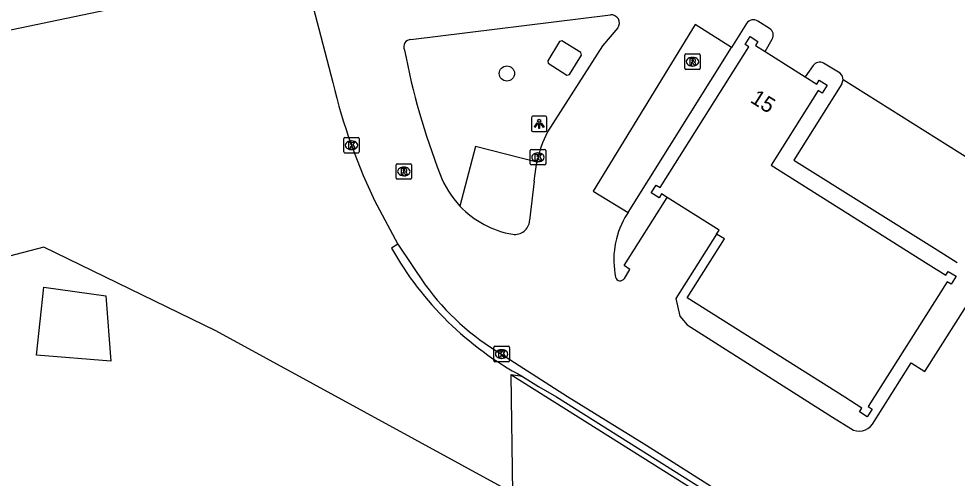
# Model space of a CAD drawing. Extents: x 162157 to 163165, y 378998 to 380775.
# Drawn here: x 162568.2 to 162628.7, y 380711.7 to 380741.3 of the extents above; entities that cross this region are included whole.
import ezdxf

# ---------------------------------------------------------------- set-up
doc = ezdxf.new("R2010")
doc.units = 0
for name, color, linetype in [('IMGEO_Boom', 7, 'Continuous'), ('IMGEO_Gemengd_bos', 7, 'Continuous'), ('IMGEO_Kolk', 7, 'Continuous'), ('IMGEO_Lage_trafo', 7, 'Continuous'), ('IMGEO_Lichtpunt', 7, 'Continuous'), ('IMGEO_Pand', 7, 'Continuous'), ('IMGEO_Pand_nummerreeks', 7, 'Continuous'), ('IMGEO_Rijbaan_lokaal_open', 7, 'Continuous'), ('IMGEO_Rioolput', 7, 'Continuous'), ('IMGEO_Voetpad_open', 7, 'Continuous')]:
    doc.layers.add(name, color=color, linetype=linetype)

msp = doc.modelspace()

# ---------------------------------------------------------------- linework, layer by layer
at = {"layer": 'IMGEO_Boom'}
msp.add_circle((162599.693, 380737.771), 0.489, dxfattribs=at)
at = {"layer": 'IMGEO_Gemengd_bos'}
for points in [[(162489.56, 380647.226), (162484.993, 380723.337), (162586.551, 380744.555)], [(162600.057, 380710.71), (162580.923, 380721.172), (162569.829, 380726.567), (162546.168, 380720.369)], [(162592.667, 380726.755), (162592.262, 380726.496)], [(162599.944, 380718.331), (162600.057, 380710.71)]]:
    msp.add_lwpolyline(points, dxfattribs=at)
msp.add_arc((162610.582, 380736.744), 20.992, 209.22255, 241.91578, dxfattribs=at)
at = {"layer": 'IMGEO_Kolk'}
for p, q in [((162589.17, 380732.713), (162589.17, 380733.565)), ((162589.245, 380733.639), (162590.097, 380733.639)), ((162589.658, 380733.419), (162589.683, 380733.419)), ((162590.171, 380733.565), (162590.171, 380732.713)), ((162590.097, 380732.639), (162589.245, 380732.639)), ((162589.681, 380732.859), (162589.656, 380732.859)), ((162601.194, 380731.94), (162601.194, 380732.792)), ((162601.269, 380732.866), (162602.121, 380732.866)), ((162601.682, 380732.646), (162601.707, 380732.646)), ((162602.195, 380732.792), (162602.195, 380731.94)), ((162602.121, 380731.866), (162601.269, 380731.866)), ((162601.705, 380732.086), (162601.68, 380732.086)), ((162598.85, 380719.241), (162598.85, 380720.093)), ((162598.925, 380720.167), (162599.777, 380720.167)), ((162599.338, 380719.947), (162599.363, 380719.947)), ((162599.851, 380720.093), (162599.851, 380719.241)), ((162599.777, 380719.167), (162598.925, 380719.167)), ((162599.361, 380719.387), (162599.336, 380719.387))]:
    msp.add_line(p, q, dxfattribs=at)
for points in [[(162589.17, 380732.713), (162589.17, 380733.565)], [(162589.245, 380733.639), (162590.097, 380733.639)], [(162589.491, 380733.339), (162589.614, 380733.339), (162589.614, 380733.188), (162589.744, 380733.339), (162589.908, 380733.339), (162589.762, 380733.188), (162589.915, 380732.939), (162589.763, 380732.939), (162589.678, 380733.103), (162589.614, 380733.036), (162589.614, 380732.939), (162589.491, 380732.939), (162589.491, 380733.339)], [(162590.171, 380733.565), (162590.171, 380732.713)], [(162590.097, 380732.639), (162589.245, 380732.639)], [(162601.194, 380731.94), (162601.194, 380732.792)], [(162601.269, 380732.866), (162602.121, 380732.866)], [(162601.515, 380732.566), (162601.638, 380732.566), (162601.638, 380732.415), (162601.768, 380732.566), (162601.932, 380732.566), (162601.786, 380732.415), (162601.939, 380732.166), (162601.787, 380732.166), (162601.702, 380732.33), (162601.638, 380732.263), (162601.638, 380732.166), (162601.515, 380732.166), (162601.515, 380732.566)], [(162602.195, 380732.792), (162602.195, 380731.94)], [(162602.121, 380731.866), (162601.269, 380731.866)], [(162598.85, 380719.241), (162598.85, 380720.093)], [(162598.925, 380720.167), (162599.777, 380720.167)], [(162599.171, 380719.867), (162599.294, 380719.867), (162599.294, 380719.716), (162599.424, 380719.867), (162599.588, 380719.867), (162599.442, 380719.716), (162599.595, 380719.467), (162599.443, 380719.467), (162599.358, 380719.631), (162599.294, 380719.564), (162599.294, 380719.467), (162599.171, 380719.467), (162599.171, 380719.867)], [(162599.851, 380720.093), (162599.851, 380719.241)], [(162599.777, 380719.167), (162598.925, 380719.167)]]:
    msp.add_lwpolyline(points, dxfattribs=at)
for centre, start, end in [((162589.247, 380733.563), 91.55205, 178.44795), ((162589.247, 380733.563), 91.55205, 178.44795), ((162590.095, 380733.563), 1.55205, 88.44795), ((162590.095, 380733.563), 1.55205, 88.44795), ((162589.247, 380732.715), 181.55205, 268.44795), ((162589.247, 380732.715), 181.55205, 268.44795), ((162590.095, 380732.715), 271.55205, 358.44795), ((162590.095, 380732.715), 271.55205, 358.44795), ((162601.271, 380732.79), 91.55205, 178.44795), ((162601.271, 380732.79), 91.55205, 178.44795), ((162602.119, 380732.79), 1.55205, 88.44795), ((162602.119, 380732.79), 1.55205, 88.44795), ((162601.271, 380731.942), 181.55205, 268.44795), ((162601.271, 380731.942), 181.55205, 268.44795), ((162602.119, 380731.942), 271.55205, 358.44795), ((162602.119, 380731.942), 271.55205, 358.44795), ((162598.927, 380720.091), 91.55205, 178.44795), ((162598.927, 380720.091), 91.55205, 178.44795), ((162599.775, 380720.091), 1.55205, 88.44795), ((162599.775, 380720.091), 1.55205, 88.44795), ((162598.927, 380719.243), 181.55205, 268.44795), ((162598.927, 380719.243), 181.55205, 268.44795), ((162599.775, 380719.243), 271.55205, 358.44795), ((162599.775, 380719.243), 271.55205, 358.44795)]:
    msp.add_arc(centre, 0.0765, start, end, dxfattribs=at)
for centre, major_axis, ratio, start_param, end_param in [((162589.657, 380733.139), (-0.387, 0.002), 0.722429, 4.712389, 7.853982), ((162589.682, 380733.139), (-0.39, 0.002), 0.717154, 1.570796, 4.712389), ((162601.681, 380732.366), (-0.387, 0.002), 0.722429, 4.712389, 7.853982), ((162601.706, 380732.366), (-0.39, 0.002), 0.717154, 1.570796, 4.712389), ((162599.337, 380719.667), (-0.387, 0.002), 0.722429, 4.712389, 7.853982), ((162599.362, 380719.667), (-0.39, 0.002), 0.717154, 1.570796, 4.712389)]:
    msp.add_ellipse(centre, major_axis=major_axis, ratio=ratio, start_param=start_param, end_param=end_param, dxfattribs=at)
at = {"layer": 'IMGEO_Lage_trafo'}
msp.add_lwpolyline([(162603.729, 380737.713), (162604.495, 380738.952), (162604.455, 380739.119), (162603.244, 380739.872), (162603.09, 380739.834), (162602.321, 380738.586), (162602.361, 380738.436), (162603.561, 380737.657), (162603.729, 380737.713)], dxfattribs=at)
at = {"layer": 'IMGEO_Lichtpunt'}
for p, q in [((162601.276, 380734.919), (162601.276, 380734.112)), ((162601.276, 380734.919), (162601.276, 380734.112)), ((162602.178, 380735.014), (162601.37, 380735.014)), ((162602.178, 380735.014), (162601.37, 380735.014)), ((162602.272, 380734.112), (162602.272, 380734.919)), ((162602.272, 380734.112), (162602.272, 380734.919)), ((162601.37, 380734.018), (162602.178, 380734.018)), ((162601.37, 380734.018), (162602.178, 380734.018))]:
    msp.add_line(p, q, dxfattribs=at)
for points in [[(162601.65, 380734.583), (162601.689, 380734.555), (162601.501, 380734.293), (162601.463, 380734.32), (162601.65, 380734.583)], [(162601.752, 380734.535), (162601.799, 380734.535), (162601.799, 380734.213), (162601.752, 380734.213), (162601.752, 380734.535)], [(162601.862, 380734.555), (162601.9, 380734.582), (162602.087, 380734.32), (162602.048, 380734.292), (162601.862, 380734.555)]]:
    msp.add_lwpolyline(points, dxfattribs=at)
msp.add_circle((162601.775, 380734.717), 0.0994, dxfattribs=at)
for centre, start, end in [((162601.37, 380734.919), 90, 180), ((162601.37, 380734.919), 90, 180), ((162602.178, 380734.919), 0, 90), ((162602.178, 380734.919), 0, 90), ((162601.37, 380734.112), 180, 270), ((162601.37, 380734.112), 180, 270), ((162602.178, 380734.112), 270, 0), ((162602.178, 380734.112), 270, 360)]:
    msp.add_arc(centre, 0.0946, start, end, dxfattribs=at)
at = {"layer": 'IMGEO_Pand'}
for points in [[(162610.025, 380729.774), (162609.669, 380729.999), (162609.509, 380729.746), (162609.001, 380730.067), (162609.321, 380730.574), (162609.574, 380730.414), (162615.3, 380739.486), (162615.046, 380739.647), (162615.367, 380740.154), (162615.874, 380739.835), (162615.714, 380739.581), (162616.336, 380739.188)], [(162616.336, 380739.188), (162618.92, 380737.557)], [(162618.92, 380737.557), (162619.674, 380737.081), (162619.835, 380737.335), (162620.341, 380737.015), (162620.021, 380736.508), (162619.767, 380736.669), (162616.728, 380731.853), (162626.847, 380725.466), (162627.985, 380724.748), (162628.145, 380725.002), (162628.652, 380724.682), (162628.332, 380724.175), (162628.078, 380724.335), (162622.991, 380716.276), (162623.245, 380716.116), (162622.925, 380715.609), (162622.417, 380715.93), (162622.577, 380716.184), (162621.479, 380716.877), (162611.318, 380723.29), (162613.716, 380727.09), (162613.208, 380727.41)], [(162613.208, 380727.41), (162613.368, 380727.664), (162610.025, 380729.774)], [(162569.358, 380719.595), (162569.833, 380723.992), (162573.833, 380723.433), (162574.15, 380719.201), (162569.358, 380719.595)]]:
    msp.add_lwpolyline(points, dxfattribs=at)
at = {"layer": 'IMGEO_Rijbaan_lokaal_open'}
for points in [[(162586.551, 380744.555), (162588.468, 380737.188)], [(162593.506, 380739.969), (162606.362, 380741.552)], [(162614.17, 380739.442), (162611.84, 380740.927), (162605.25, 380730.187), (162607.507, 380728.803)], [(162615.146, 380741.001), (162614.17, 380739.442)], [(162616.627, 380740.677), (162615.869, 380741.145)], [(162606.84, 380740.709), (162605.859, 380739.551), (162602.312, 380734.013)], [(162616.336, 380739.188), (162616.802, 380739.985)], [(162619.445, 380738.281), (162618.92, 380737.557)], [(162621.184, 380737.784), (162620.098, 380738.432)], [(162631.91, 380730.742), (162621.362, 380737.356)], [(162601.44, 380730.827), (162601.152, 380728.273)], [(162607.264, 380724.547), (162607.613, 380725.127), (162607.253, 380725.384), (162610.025, 380729.774)], [(162591.306, 380729.284), (162592.667, 380726.755)], [(162607.507, 380728.803), (162607.302, 380728.476)], [(162613.208, 380727.41), (162610.591, 380723.252), (162610.85, 380722.106), (162611.312, 380721.549), (162620.686, 380715.604), (162621.863, 380714.857)], [(162592.667, 380726.755), (162594.423, 380724.141)], [(162623.255, 380715.142), (162625.761, 380719.09), (162626.633, 380718.548), (162629.357, 380722.842)], [(162599.351, 380719.667), (162603.604, 380716.929), (162608.539, 380713.863), (162609.529, 380713.248), (162615.77, 380709.281), (162616.426, 380708.812), (162618.561, 380707.284), (162626.041, 380702.586)]]:
    msp.add_lwpolyline(points, dxfattribs=at)
for centre, radius, start, end in [((162606.42, 380741.028), 0.527, 322.75133, 96.3571), ((162615.574, 380740.738), 0.502, 54.04544, 148.48297), ((162616.358, 380740.241), 0.512, 330.02668, 58.3573), ((162593.524, 380739.487), 0.482, 92.1552, 204.93832), ((162638.654, 380748.023), 46.398, 190.85683, 201.18101), ((162619.852, 380738.009), 0.489, 59.78024, 146.26025), ((162620.817, 380737.38), 0.545, 357.43443, 47.72923), ((162624.938, 380745.821), 37.478, 193.31814, 206.18409), ((162609.982, 380730.201), 8.565, 153.57183, 167.56029), ((162609.945, 380730.208), 8.528, 167.55018, 175.83443), ((162601.068, 380733.376), 6.059, 200.45197, 223.3772), ((162601.094, 380733.397), 6.093, 223.35137, 260.29238), ((162600.208, 380728.327), 0.946, 261.43285, 356.71908), ((162612.155, 380725.742), 5.57, 150.60066, 191.57632), ((162606.996, 380724.699), 0.308, 194.08411, 330.4217), ((162607.501, 380733.595), 16.137, 215.86287, 239.66618), ((162622.415, 380715.701), 1.009, 236.8136, 326.32821)]:
    msp.add_arc(centre, radius, start, end, dxfattribs=at)
at = {"layer": 'IMGEO_Rioolput'}
for p, q in [((162611.156, 380738.105), (162611.156, 380738.957)), ((162611.231, 380739.031), (162612.083, 380739.031)), ((162611.644, 380738.811), (162611.669, 380738.811)), ((162612.157, 380738.957), (162612.157, 380738.105)), ((162612.083, 380738.031), (162611.231, 380738.031)), ((162611.667, 380738.251), (162611.642, 380738.251)), ((162592.548, 380731.021), (162592.548, 380731.873)), ((162592.623, 380731.947), (162593.475, 380731.947)), ((162593.549, 380731.873), (162593.549, 380731.021)), ((162593.036, 380731.727), (162593.061, 380731.727)), ((162593.475, 380730.947), (162592.623, 380730.947)), ((162593.059, 380731.167), (162593.034, 380731.167))]:
    msp.add_line(p, q, dxfattribs=at)
for points in [[(162611.156, 380738.105), (162611.156, 380738.957)], [(162611.231, 380739.031), (162612.083, 380739.031)], [(162611.745, 380738.729), (162611.493, 380738.731), (162611.493, 380738.331)], [(162611.671, 380738.65), (162611.617, 380738.65), (162611.617, 380738.569)], [(162611.617, 380738.569), (162611.669, 380738.569)], [(162612.157, 380738.957), (162612.157, 380738.105)], [(162612.083, 380738.031), (162611.231, 380738.031)], [(162611.493, 380738.331), (162611.617, 380738.331), (162611.617, 380738.493), (162611.628, 380738.493)], [(162611.675, 380738.464), (162611.746, 380738.331), (162611.886, 380738.331), (162611.821, 380738.457)], [(162592.548, 380731.021), (162592.548, 380731.873)], [(162592.623, 380731.947), (162593.475, 380731.947)], [(162593.549, 380731.873), (162593.549, 380731.021)], [(162593.137, 380731.645), (162592.885, 380731.647), (162592.885, 380731.247)], [(162592.885, 380731.247), (162593.009, 380731.247), (162593.009, 380731.409), (162593.02, 380731.409)], [(162593.063, 380731.566), (162593.009, 380731.566), (162593.009, 380731.485)], [(162593.009, 380731.485), (162593.061, 380731.485)], [(162593.067, 380731.38), (162593.138, 380731.247), (162593.278, 380731.247), (162593.213, 380731.373)], [(162593.475, 380730.947), (162592.623, 380730.947)]]:
    msp.add_lwpolyline(points, dxfattribs=at)
for centre, radius, start, end in [((162611.233, 380738.955), 0.0765, 91.55205, 178.44795), ((162611.233, 380738.955), 0.0765, 91.55205, 178.44795), ((162611.653, 380738.758), 0.19, 274.7715, 282.96867), ((162611.677, 380738.554), 0.0964, 77.00612, 93.18647), ((162611.691, 380738.611), 0.0378, 276.66336, 79.67722), ((162611.744, 380738.619), 0.109, 350.36119, 89.41601), ((162611.742, 380738.619), 0.112, 277.58423, 350.98172), ((162611.726, 380738.404), 0.108, 29.51342, 73.79051), ((162612.081, 380738.955), 0.0765, 1.55205, 88.44795), ((162612.081, 380738.955), 0.0765, 1.55205, 88.44795), ((162611.233, 380738.107), 0.0765, 181.55205, 268.44795), ((162611.233, 380738.107), 0.0765, 181.55205, 268.44795), ((162611.627, 380738.44), 0.0533, 26.02933, 88.69889), ((162612.081, 380738.107), 0.0765, 271.55205, 358.44795), ((162612.081, 380738.107), 0.0765, 271.55205, 358.44795), ((162592.625, 380731.871), 0.0765, 91.55205, 178.44795), ((162592.625, 380731.871), 0.0765, 91.55205, 178.44795), ((162593.473, 380731.871), 0.0765, 1.55205, 88.44795), ((162593.473, 380731.871), 0.0765, 1.55205, 88.44795), ((162593.019, 380731.356), 0.0533, 26.02933, 88.69889), ((162593.045, 380731.674), 0.19, 274.7715, 282.96867), ((162593.069, 380731.47), 0.0964, 77.00612, 93.18647), ((162593.083, 380731.527), 0.0378, 276.66336, 79.67722), ((162593.136, 380731.535), 0.109, 350.36119, 89.41601), ((162593.134, 380731.535), 0.112, 277.58423, 350.98172), ((162593.118, 380731.32), 0.108, 29.51342, 73.79051), ((162592.625, 380731.023), 0.0765, 181.55205, 268.44795), ((162592.625, 380731.023), 0.0765, 181.55205, 268.44795), ((162593.473, 380731.023), 0.0765, 271.55205, 358.44795), ((162593.473, 380731.023), 0.0765, 271.55205, 358.44795)]:
    msp.add_arc(centre, radius, start, end, dxfattribs=at)
for centre, major_axis, ratio, start_param, end_param in [((162611.643, 380738.531), (-0.387, 0.002), 0.722429, 4.712389, 7.853982), ((162611.668, 380738.531), (-0.39, 0.002), 0.717154, 1.570796, 4.712389), ((162593.035, 380731.447), (-0.387, 0.002), 0.722429, 4.712389, 7.853982), ((162593.06, 380731.447), (-0.39, 0.002), 0.717154, 1.570796, 4.712389)]:
    msp.add_ellipse(centre, major_axis=major_axis, ratio=ratio, start_param=start_param, end_param=end_param, dxfattribs=at)
at = {"layer": 'IMGEO_Voetpad_open'}
for points in [[(162607.507, 380728.803), (162614.17, 380739.442)], [(162621.28, 380737.097), (162618.191, 380732.186), (162627.427, 380726.39), (162628.726, 380725.575)], [(162601.618, 380732.046), (162597.667, 380733.058), (162596.664, 380729.215)], [(162616.228, 380708.496), (162616.035, 380708.189), (162599.944, 380718.331)], [(162600.7, 380718.224), (162599.944, 380718.331)], [(162600.7, 380718.224), (162601.737, 380717.567), (162602.901, 380716.913), (162616.228, 380708.496)]]:
    msp.add_lwpolyline(points, dxfattribs=at)
msp.add_arc((162620.809, 380737.389), 0.554, 328.2364, 356.62779, dxfattribs=at)

# ---------------------------------------------------------------- texts
at = {"layer": 'IMGEO_Pand_nummerreeks'}
msp.add_text('15', height=1, rotation=327.73524, dxfattribs=at).set_placement((162615.322, 380735.95))

doc.saveas('drawing.dxf')
